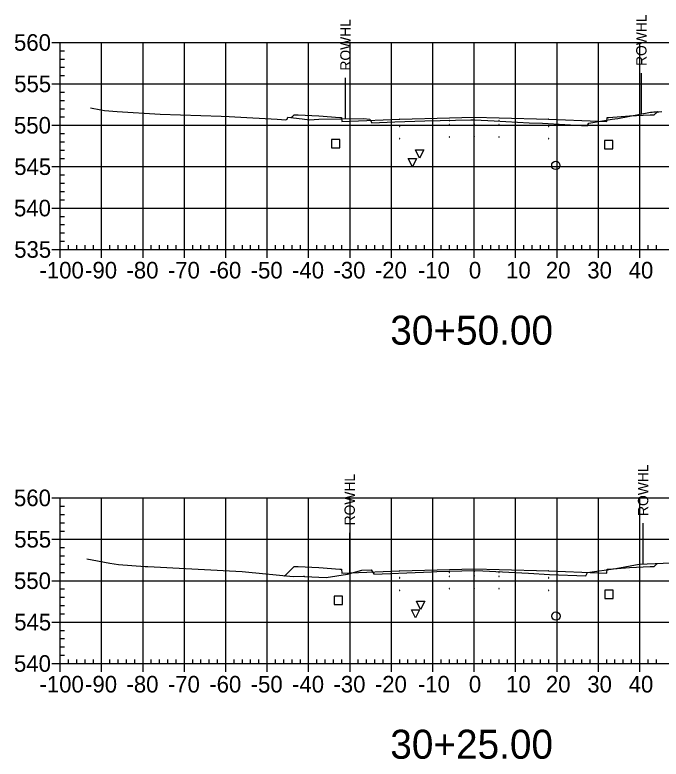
# Model space of a CAD drawing. Extents: x 708103 to 717568, y 374476 to 378707.
# Drawn here: x 710316 to 710472.1, y 377421.5 to 377601.3 of the extents above; entities that cross this region are included whole.
import ezdxf

# ---------------------------------------------------------------- set-up
doc = ezdxf.new("R2010")
doc.units = 0
for name, color, linetype in [('1', 7, 'Continuous'), ('10', 7, 'Continuous'), ('13', 7, 'Continuous'), ('14', 7, 'Continuous'), ('22', 7, 'Continuous'), ('4', 7, 'Continuous'), ('57', 7, 'Continuous'), ('Existing', 7, 'Continuous'), ('XS_Right_of_Way', 7, 'Continuous')]:
    doc.layers.add(name, color=color, linetype=linetype)

msp = doc.modelspace()

# ---------------------------------------------------------------- linework, layer by layer
for points in [[(710420.93, 377575.72), (710421.03, 377575.72), (710421.03, 377575.82), (710420.93, 377575.82)], [(710426.93, 377575.84), (710427.03, 377575.84), (710427.03, 377575.94), (710426.93, 377575.94)], [(710432.93, 377575.72), (710433.03, 377575.72), (710433.03, 377575.82), (710432.93, 377575.82)], [(710396.93, 377573.88), (710397.03, 377573.88), (710397.03, 377573.98), (710396.93, 377573.98)], [(710408.93, 377574.36), (710409.03, 377574.36), (710409.03, 377574.46), (710408.93, 377574.46)], [(710420.93, 377574.72), (710421.03, 377574.72), (710421.03, 377574.82), (710420.93, 377574.82)], [(710426.93, 377574.84), (710427.03, 377574.84), (710427.03, 377574.94), (710426.93, 377574.94)], [(710432.93, 377574.72), (710433.03, 377574.72), (710433.03, 377574.82), (710432.93, 377574.82)], [(710444.93, 377574.36), (710445.03, 377574.36), (710445.03, 377574.46), (710444.93, 377574.46)], [(710456.93, 377573.88), (710457.03, 377573.88), (710457.03, 377573.98), (710456.93, 377573.98)], [(710420.93, 377571.72), (710421.03, 377571.72), (710421.03, 377571.82), (710420.93, 377571.82)], [(710426.93, 377571.84), (710427.03, 377571.84), (710427.03, 377571.94), (710426.93, 377571.94)], [(710432.93, 377571.72), (710433.03, 377571.72), (710433.03, 377571.82), (710432.93, 377571.82)], [(710396.93, 377570.88), (710397.03, 377570.88), (710397.03, 377570.98), (710396.93, 377570.98)], [(710408.93, 377571.36), (710409.03, 377571.36), (710409.03, 377571.46), (710408.93, 377571.46)], [(710444.93, 377571.36), (710445.03, 377571.36), (710445.03, 377571.46), (710444.93, 377571.46)], [(710456.93, 377570.88), (710457.03, 377570.88), (710457.03, 377570.98), (710456.93, 377570.98)], [(710420.93, 377466.63), (710421.03, 377466.63), (710421.03, 377466.73), (710420.93, 377466.73)], [(710420.93, 377465.63), (710421.03, 377465.63), (710421.03, 377465.73), (710420.93, 377465.73)], [(710426.93, 377466.75), (710427.03, 377466.75), (710427.03, 377466.85), (710426.93, 377466.85)], [(710426.93, 377465.75), (710427.03, 377465.75), (710427.03, 377465.85), (710426.93, 377465.85)], [(710432.93, 377466.63), (710433.03, 377466.63), (710433.03, 377466.73), (710432.93, 377466.73)], [(710432.93, 377465.63), (710433.03, 377465.63), (710433.03, 377465.73), (710432.93, 377465.73)], [(710396.93, 377464.79), (710397.03, 377464.79), (710397.03, 377464.89), (710396.93, 377464.89)], [(710408.93, 377465.27), (710409.03, 377465.27), (710409.03, 377465.37), (710408.93, 377465.37)], [(710444.93, 377465.27), (710445.03, 377465.27), (710445.03, 377465.37), (710444.93, 377465.37)], [(710456.93, 377464.79), (710457.03, 377464.79), (710457.03, 377464.89), (710456.93, 377464.89)], [(710408.93, 377462.27), (710409.03, 377462.27), (710409.03, 377462.37), (710408.93, 377462.37)], [(710420.93, 377462.63), (710421.03, 377462.63), (710421.03, 377462.73), (710420.93, 377462.73)], [(710426.93, 377462.75), (710427.03, 377462.75), (710427.03, 377462.85), (710426.93, 377462.85)], [(710432.93, 377462.63), (710433.03, 377462.63), (710433.03, 377462.73), (710432.93, 377462.73)], [(710444.93, 377462.27), (710445.03, 377462.27), (710445.03, 377462.37), (710444.93, 377462.37)], [(710396.93, 377461.79), (710397.03, 377461.79), (710397.03, 377461.89), (710396.93, 377461.89)], [(710456.93, 377461.79), (710457.03, 377461.79), (710457.03, 377461.89), (710456.93, 377461.89)]]:
    msp.add_lwpolyline(points, close=True)
at = {"layer": '1'}
for points in [[(710413.8, 377566.68), (710412.8, 377568.68), (710414.8, 377568.68)], [(710412.05, 377564.6), (710411.05, 377566.6), (710413.05, 377566.6)], [(710414.04, 377457.69), (710413.04, 377459.69), (710415.04, 377459.69)], [(710412.8, 377455.63), (710411.8, 377457.63), (710413.8, 377457.63)]]:
    msp.add_lwpolyline(points, close=True, dxfattribs=at)
at = {"layer": '10'}
for points in [[(710392.48, 377569.17), (710394.48, 377569.17), (710394.48, 377571.17), (710392.48, 377571.17)], [(710393.15, 377458.88), (710395.15, 377458.88), (710395.15, 377460.88), (710393.15, 377460.88)]]:
    msp.add_lwpolyline(points, close=True, dxfattribs=at)
at = {"layer": '13'}
for centre in [(710446.69, 377564.93), (710446.72, 377456.08)]:
    msp.add_circle(centre, 1, dxfattribs=at)
at = {"layer": '14'}
for points in [[(710471.22, 377577.89), (710471.22, 377577.94), (710471.22, 377577.89), (710471.17, 377577.89), (710471.22, 377577.89), (710471.22, 377577.84), (710471.22, 377577.89), (710471.27, 377577.89)], [(710382.83, 377576.5), (710382.83, 377576.55), (710382.83, 377576.5), (710382.78, 377576.5), (710382.83, 377576.5), (710382.83, 377576.45), (710382.83, 377576.5), (710382.88, 377576.5)], [(710396.98, 377575.6), (710396.98, 377575.65), (710396.98, 377575.6), (710396.93, 377575.6), (710396.98, 377575.6), (710396.98, 377575.55), (710396.98, 377575.6), (710397.03, 377575.6)], [(710408.98, 377576.08), (710408.98, 377576.13), (710408.98, 377576.08), (710408.93, 377576.08), (710408.98, 377576.08), (710408.98, 377576.03), (710408.98, 377576.08), (710409.03, 377576.08)], [(710426.98, 377576.56), (710426.98, 377576.61), (710426.98, 377576.56), (710426.93, 377576.56), (710426.98, 377576.56), (710426.98, 377576.51), (710426.98, 377576.56), (710427.03, 377576.56)], [(710444.98, 377576.08), (710444.98, 377576.13), (710444.98, 377576.08), (710444.93, 377576.08), (710444.98, 377576.08), (710444.98, 377576.03), (710444.98, 377576.08), (710445.03, 377576.08)], [(710456.98, 377575.6), (710456.98, 377575.65), (710456.98, 377575.6), (710456.93, 377575.6), (710456.98, 377575.6), (710456.98, 377575.55), (710456.98, 377575.6), (710457.03, 377575.6)], [(710426.98, 377467.47), (710426.98, 377467.52), (710426.98, 377467.47), (710426.93, 377467.47), (710426.98, 377467.47), (710426.98, 377467.42), (710426.98, 377467.47), (710427.03, 377467.47)], [(710471.2, 377468.78), (710471.2, 377468.83), (710471.2, 377468.78), (710471.15, 377468.78), (710471.2, 377468.78), (710471.2, 377468.73), (710471.2, 377468.78), (710471.25, 377468.78)], [(710381.24, 377465.82), (710381.24, 377465.87), (710381.24, 377465.82), (710381.19, 377465.82), (710381.24, 377465.82), (710381.24, 377465.77), (710381.24, 377465.82), (710381.29, 377465.82)], [(710396.98, 377466.51), (710396.98, 377466.56), (710396.98, 377466.51), (710396.93, 377466.51), (710396.98, 377466.51), (710396.98, 377466.46), (710396.98, 377466.51), (710397.03, 377466.51)], [(710408.98, 377466.99), (710408.98, 377467.04), (710408.98, 377466.99), (710408.93, 377466.99), (710408.98, 377466.99), (710408.98, 377466.94), (710408.98, 377466.99), (710409.03, 377466.99)], [(710444.98, 377466.99), (710444.98, 377467.04), (710444.98, 377466.99), (710444.93, 377466.99), (710444.98, 377466.99), (710444.98, 377466.94), (710444.98, 377466.99), (710445.03, 377466.99)], [(710456.98, 377466.51), (710456.98, 377466.56), (710456.98, 377466.51), (710456.93, 377466.51), (710456.98, 377466.51), (710456.98, 377466.46), (710456.98, 377466.51), (710457.03, 377466.51)]]:
    msp.add_lwpolyline(points, dxfattribs=at)
at = {"layer": '22'}
for points in [[(710382.83, 377576.5), (710383.48, 377577.16), (710384.48, 377577.12), (710389.48, 377576.92), (710394.48, 377576.52), (710394.9, 377576.52), (710394.98, 377575.52), (710396.98, 377575.6), (710408.98, 377576.08), (710420.98, 377576.44), (710426.98, 377576.56), (710432.98, 377576.44), (710444.98, 377576.08), (710456.98, 377575.6), (710458.98, 377575.52), (710459.07, 377576.52), (710459.48, 377576.52), (710464.48, 377576.92), (710469.48, 377577.12), (710470.48, 377577.16), (710471.22, 377577.89)], [(710381.24, 377465.82), (710383.48, 377468.07), (710384.48, 377468.03), (710389.48, 377467.83), (710394.48, 377467.43), (710394.9, 377467.43), (710394.98, 377466.43), (710396.98, 377466.51), (710408.98, 377466.99), (710420.98, 377467.35), (710426.98, 377467.47), (710432.98, 377467.35), (710444.98, 377466.99), (710456.98, 377466.51), (710458.98, 377466.43), (710459.07, 377467.43), (710459.48, 377467.43), (710464.48, 377467.83), (710469.48, 377468.03), (710470.48, 377468.07), (710471.2, 377468.78)]]:
    msp.add_lwpolyline(points, dxfattribs=at)
at = {"layer": '4'}
for points in [[(710458.44, 377568.95), (710460.44, 377568.95), (710460.44, 377570.95), (710458.44, 377570.95)], [(710458.57, 377460.33), (710460.57, 377460.33), (710460.57, 377462.33), (710458.57, 377462.33)]]:
    msp.add_lwpolyline(points, close=True, dxfattribs=at)
at = {"layer": '57'}
for p, q in [((710324.98, 377594.63), (710326.98, 377594.63)), ((710326.98, 377594.63), (710526.98, 377594.63)), ((710326.98, 377544.63), (710326.98, 377594.63)), ((710326.98, 377544.63), (710326.98, 377594.63)), ((710336.98, 377544.63), (710336.98, 377594.63)), ((710346.98, 377544.63), (710346.98, 377594.63)), ((710356.98, 377544.63), (710356.98, 377594.63)), ((710366.98, 377544.63), (710366.98, 377594.63)), ((710376.98, 377544.63), (710376.98, 377594.63)), ((710386.98, 377544.63), (710386.98, 377594.63)), ((710396.98, 377544.63), (710396.98, 377594.63)), ((710406.98, 377544.63), (710406.98, 377594.63)), ((710416.98, 377544.63), (710416.98, 377594.63)), ((710426.98, 377544.63), (710426.98, 377594.63)), ((710436.98, 377544.63), (710436.98, 377594.63)), ((710446.98, 377544.63), (710446.98, 377594.63)), ((710456.98, 377544.63), (710456.98, 377594.63)), ((710466.98, 377544.63), (710466.98, 377594.63)), ((710326.98, 377592.63), (710327.98, 377592.63)), ((710326.98, 377590.63), (710327.98, 377590.63)), ((710326.98, 377588.63), (710327.98, 377588.63)), ((710326.98, 377586.63), (710327.98, 377586.63)), ((710324.98, 377584.63), (710326.98, 377584.63)), ((710326.98, 377584.63), (710526.98, 377584.63)), ((710326.98, 377582.63), (710327.98, 377582.63)), ((710326.98, 377580.63), (710327.98, 377580.63)), ((710326.98, 377578.63), (710327.98, 377578.63)), ((710326.98, 377576.63), (710327.98, 377576.63)), ((710324.98, 377574.63), (710326.98, 377574.63)), ((710326.98, 377574.63), (710526.98, 377574.63)), ((710326.98, 377572.63), (710327.98, 377572.63)), ((710326.98, 377570.63), (710327.98, 377570.63)), ((710326.98, 377568.63), (710327.98, 377568.63)), ((710326.98, 377566.63), (710327.98, 377566.63)), ((710324.98, 377564.63), (710326.98, 377564.63)), ((710326.98, 377564.63), (710526.98, 377564.63)), ((710326.98, 377562.63), (710327.98, 377562.63)), ((710326.98, 377560.63), (710327.98, 377560.63)), ((710326.98, 377558.63), (710327.98, 377558.63)), ((710326.98, 377556.63), (710327.98, 377556.63)), ((710324.98, 377554.63), (710326.98, 377554.63)), ((710326.98, 377554.63), (710526.98, 377554.63)), ((710326.98, 377552.63), (710327.98, 377552.63)), ((710326.98, 377550.63), (710327.98, 377550.63)), ((710326.98, 377548.63), (710327.98, 377548.63)), ((710326.98, 377546.63), (710327.98, 377546.63)), ((710328.98, 377544.63), (710328.98, 377545.63)), ((710330.98, 377544.63), (710330.98, 377545.63)), ((710332.98, 377544.63), (710332.98, 377545.63)), ((710334.98, 377544.63), (710334.98, 377545.63)), ((710338.98, 377544.63), (710338.98, 377545.63)), ((710340.98, 377544.63), (710340.98, 377545.63)), ((710342.98, 377544.63), (710342.98, 377545.63)), ((710344.98, 377544.63), (710344.98, 377545.63)), ((710348.98, 377544.63), (710348.98, 377545.63)), ((710350.98, 377544.63), (710350.98, 377545.63)), ((710352.98, 377544.63), (710352.98, 377545.63)), ((710354.98, 377544.63), (710354.98, 377545.63)), ((710358.98, 377544.63), (710358.98, 377545.63)), ((710360.98, 377544.63), (710360.98, 377545.63)), ((710362.98, 377544.63), (710362.98, 377545.63)), ((710364.98, 377544.63), (710364.98, 377545.63)), ((710368.98, 377544.63), (710368.98, 377545.63)), ((710370.98, 377544.63), (710370.98, 377545.63)), ((710372.98, 377544.63), (710372.98, 377545.63)), ((710374.98, 377544.63), (710374.98, 377545.63)), ((710378.98, 377544.63), (710378.98, 377545.63)), ((710380.98, 377544.63), (710380.98, 377545.63)), ((710382.98, 377544.63), (710382.98, 377545.63)), ((710384.98, 377544.63), (710384.98, 377545.63)), ((710388.98, 377544.63), (710388.98, 377545.63)), ((710390.98, 377544.63), (710390.98, 377545.63)), ((710392.98, 377544.63), (710392.98, 377545.63)), ((710394.98, 377544.63), (710394.98, 377545.63)), ((710398.98, 377544.63), (710398.98, 377545.63)), ((710400.98, 377544.63), (710400.98, 377545.63)), ((710402.98, 377544.63), (710402.98, 377545.63)), ((710404.98, 377544.63), (710404.98, 377545.63)), ((710408.98, 377544.63), (710408.98, 377545.63)), ((710410.98, 377544.63), (710410.98, 377545.63)), ((710412.98, 377544.63), (710412.98, 377545.63)), ((710414.98, 377544.63), (710414.98, 377545.63)), ((710418.98, 377544.63), (710418.98, 377545.63)), ((710420.98, 377544.63), (710420.98, 377545.63)), ((710422.98, 377544.63), (710422.98, 377545.63)), ((710424.98, 377544.63), (710424.98, 377545.63)), ((710428.98, 377544.63), (710428.98, 377545.63)), ((710430.98, 377544.63), (710430.98, 377545.63)), ((710432.98, 377544.63), (710432.98, 377545.63)), ((710434.98, 377544.63), (710434.98, 377545.63)), ((710438.98, 377544.63), (710438.98, 377545.63)), ((710440.98, 377544.63), (710440.98, 377545.63)), ((710442.98, 377544.63), (710442.98, 377545.63)), ((710444.98, 377544.63), (710444.98, 377545.63)), ((710448.98, 377544.63), (710448.98, 377545.63)), ((710450.98, 377544.63), (710450.98, 377545.63)), ((710452.98, 377544.63), (710452.98, 377545.63)), ((710454.98, 377544.63), (710454.98, 377545.63)), ((710458.98, 377544.63), (710458.98, 377545.63)), ((710460.98, 377544.63), (710460.98, 377545.63)), ((710462.98, 377544.63), (710462.98, 377545.63)), ((710464.98, 377544.63), (710464.98, 377545.63)), ((710468.98, 377544.63), (710468.98, 377545.63)), ((710470.98, 377544.63), (710470.98, 377545.63)), ((710324.98, 377544.63), (710326.98, 377544.63)), ((710326.98, 377544.63), (710526.98, 377544.63)), ((710326.98, 377544.63), (710526.98, 377544.63)), ((710326.98, 377542.63), (710326.98, 377544.63)), ((710336.98, 377542.63), (710336.98, 377544.63)), ((710346.98, 377542.63), (710346.98, 377544.63)), ((710356.98, 377542.63), (710356.98, 377544.63)), ((710366.98, 377542.63), (710366.98, 377544.63)), ((710376.98, 377542.63), (710376.98, 377544.63)), ((710386.98, 377542.63), (710386.98, 377544.63)), ((710396.98, 377542.63), (710396.98, 377544.63)), ((710406.98, 377542.63), (710406.98, 377544.63)), ((710416.98, 377542.63), (710416.98, 377544.63)), ((710426.98, 377542.63), (710426.98, 377544.63)), ((710436.98, 377542.63), (710436.98, 377544.63)), ((710446.98, 377542.63), (710446.98, 377544.63)), ((710456.98, 377542.63), (710456.98, 377544.63)), ((710466.98, 377542.63), (710466.98, 377544.63)), ((710324.98, 377484.63), (710326.98, 377484.63)), ((710326.98, 377484.63), (710526.98, 377484.63)), ((710326.98, 377444.63), (710326.98, 377484.63)), ((710326.98, 377444.63), (710326.98, 377484.63)), ((710336.98, 377444.63), (710336.98, 377484.63)), ((710346.98, 377444.63), (710346.98, 377484.63)), ((710356.98, 377444.63), (710356.98, 377484.63)), ((710366.98, 377444.63), (710366.98, 377484.63)), ((710376.98, 377444.63), (710376.98, 377484.63)), ((710386.98, 377444.63), (710386.98, 377484.63)), ((710396.98, 377444.63), (710396.98, 377484.63)), ((710406.98, 377444.63), (710406.98, 377484.63)), ((710416.98, 377444.63), (710416.98, 377484.63)), ((710426.98, 377444.63), (710426.98, 377484.63)), ((710436.98, 377444.63), (710436.98, 377484.63)), ((710446.98, 377444.63), (710446.98, 377484.63)), ((710456.98, 377444.63), (710456.98, 377484.63)), ((710466.98, 377444.63), (710466.98, 377484.63)), ((710326.98, 377482.63), (710327.98, 377482.63)), ((710326.98, 377480.63), (710327.98, 377480.63)), ((710326.98, 377478.63), (710327.98, 377478.63)), ((710326.98, 377476.63), (710327.98, 377476.63)), ((710324.98, 377474.63), (710326.98, 377474.63)), ((710326.98, 377474.63), (710526.98, 377474.63)), ((710326.98, 377472.63), (710327.98, 377472.63)), ((710326.98, 377470.63), (710327.98, 377470.63)), ((710326.98, 377468.63), (710327.98, 377468.63)), ((710326.98, 377466.63), (710327.98, 377466.63)), ((710324.98, 377464.63), (710326.98, 377464.63)), ((710326.98, 377464.63), (710526.98, 377464.63)), ((710326.98, 377462.63), (710327.98, 377462.63)), ((710326.98, 377460.63), (710327.98, 377460.63)), ((710326.98, 377458.63), (710327.98, 377458.63)), ((710326.98, 377456.63), (710327.98, 377456.63)), ((710324.98, 377454.63), (710326.98, 377454.63)), ((710326.98, 377454.63), (710526.98, 377454.63)), ((710326.98, 377452.63), (710327.98, 377452.63)), ((710326.98, 377450.63), (710327.98, 377450.63)), ((710326.98, 377448.63), (710327.98, 377448.63)), ((710326.98, 377446.63), (710327.98, 377446.63)), ((710324.98, 377444.63), (710326.98, 377444.63)), ((710326.98, 377444.63), (710526.98, 377444.63)), ((710326.98, 377444.63), (710526.98, 377444.63)), ((710326.98, 377442.63), (710326.98, 377444.63)), ((710328.98, 377444.63), (710328.98, 377445.63)), ((710330.98, 377444.63), (710330.98, 377445.63)), ((710332.98, 377444.63), (710332.98, 377445.63)), ((710334.98, 377444.63), (710334.98, 377445.63)), ((710336.98, 377442.63), (710336.98, 377444.63)), ((710338.98, 377444.63), (710338.98, 377445.63)), ((710340.98, 377444.63), (710340.98, 377445.63)), ((710342.98, 377444.63), (710342.98, 377445.63)), ((710344.98, 377444.63), (710344.98, 377445.63)), ((710346.98, 377442.63), (710346.98, 377444.63)), ((710348.98, 377444.63), (710348.98, 377445.63)), ((710350.98, 377444.63), (710350.98, 377445.63)), ((710352.98, 377444.63), (710352.98, 377445.63)), ((710354.98, 377444.63), (710354.98, 377445.63)), ((710356.98, 377442.63), (710356.98, 377444.63)), ((710358.98, 377444.63), (710358.98, 377445.63)), ((710360.98, 377444.63), (710360.98, 377445.63)), ((710362.98, 377444.63), (710362.98, 377445.63)), ((710364.98, 377444.63), (710364.98, 377445.63)), ((710366.98, 377442.63), (710366.98, 377444.63)), ((710368.98, 377444.63), (710368.98, 377445.63)), ((710370.98, 377444.63), (710370.98, 377445.63)), ((710372.98, 377444.63), (710372.98, 377445.63)), ((710374.98, 377444.63), (710374.98, 377445.63)), ((710376.98, 377442.63), (710376.98, 377444.63)), ((710378.98, 377444.63), (710378.98, 377445.63)), ((710380.98, 377444.63), (710380.98, 377445.63)), ((710382.98, 377444.63), (710382.98, 377445.63)), ((710384.98, 377444.63), (710384.98, 377445.63)), ((710386.98, 377442.63), (710386.98, 377444.63)), ((710388.98, 377444.63), (710388.98, 377445.63)), ((710390.98, 377444.63), (710390.98, 377445.63)), ((710392.98, 377444.63), (710392.98, 377445.63)), ((710394.98, 377444.63), (710394.98, 377445.63)), ((710396.98, 377442.63), (710396.98, 377444.63)), ((710398.98, 377444.63), (710398.98, 377445.63)), ((710400.98, 377444.63), (710400.98, 377445.63)), ((710402.98, 377444.63), (710402.98, 377445.63)), ((710404.98, 377444.63), (710404.98, 377445.63)), ((710406.98, 377442.63), (710406.98, 377444.63)), ((710408.98, 377444.63), (710408.98, 377445.63)), ((710410.98, 377444.63), (710410.98, 377445.63)), ((710412.98, 377444.63), (710412.98, 377445.63)), ((710414.98, 377444.63), (710414.98, 377445.63)), ((710416.98, 377442.63), (710416.98, 377444.63)), ((710418.98, 377444.63), (710418.98, 377445.63)), ((710420.98, 377444.63), (710420.98, 377445.63)), ((710422.98, 377444.63), (710422.98, 377445.63)), ((710424.98, 377444.63), (710424.98, 377445.63)), ((710426.98, 377442.63), (710426.98, 377444.63)), ((710428.98, 377444.63), (710428.98, 377445.63)), ((710430.98, 377444.63), (710430.98, 377445.63)), ((710432.98, 377444.63), (710432.98, 377445.63)), ((710434.98, 377444.63), (710434.98, 377445.63)), ((710436.98, 377442.63), (710436.98, 377444.63)), ((710438.98, 377444.63), (710438.98, 377445.63)), ((710440.98, 377444.63), (710440.98, 377445.63)), ((710442.98, 377444.63), (710442.98, 377445.63)), ((710444.98, 377444.63), (710444.98, 377445.63)), ((710446.98, 377442.63), (710446.98, 377444.63)), ((710448.98, 377444.63), (710448.98, 377445.63)), ((710450.98, 377444.63), (710450.98, 377445.63)), ((710452.98, 377444.63), (710452.98, 377445.63)), ((710454.98, 377444.63), (710454.98, 377445.63)), ((710456.98, 377442.63), (710456.98, 377444.63)), ((710458.98, 377444.63), (710458.98, 377445.63)), ((710460.98, 377444.63), (710460.98, 377445.63)), ((710462.98, 377444.63), (710462.98, 377445.63)), ((710464.98, 377444.63), (710464.98, 377445.63)), ((710466.98, 377442.63), (710466.98, 377444.63)), ((710468.98, 377444.63), (710468.98, 377445.63)), ((710470.98, 377444.63), (710470.98, 377445.63))]:
    msp.add_line(p, q, dxfattribs=at)
at = {"layer": 'Existing'}
for points in [[(710334.33, 377578.8), (710336.77, 377578.36), (710337.71, 377578.21), (710340.71, 377577.99), (710351.09, 377577.34), (710365.87, 377576.81), (710367.78, 377576.71), (710369.14, 377576.65), (710379.41, 377576.09), (710381.47, 377575.93), (710381.76, 377576.14), (710381.98, 377576.6), (710385.42, 377576.22), (710387.21, 377575.92), (710389.48, 377576.1), (710400.27, 377576.27), (710401.74, 377576.14), (710401.82, 377575.96), (710402.22, 377575.18), (710407.78, 377575.42), (710415.08, 377575.73), (710426.16, 377575.93), (710427.13, 377575.95), (710431.77, 377575.71), (710440.25, 377575.25), (710443.51, 377575.12), (710454.28, 377574.49), (710454.4, 377574.7), (710454.65, 377575.14), (710460.34, 377576.1), (710460.97, 377576.19), (710461.68, 377576.29), (710469.56, 377577.76), (710469.94, 377577.8), (710470.4, 377577.84), (710470.95, 377577.88), (710471.59, 377577.91), (710472.32, 377577.94)], [(710333.39, 377469.9), (710338.95, 377468.88), (710341.09, 377468.54), (710347.51, 377468.07), (710348.15, 377468.03), (710370.93, 377466.82), (710371.74, 377466.8), (710383.24, 377465.61), (710385.77, 377465.7), (710385.87, 377465.69), (710385.99, 377465.67), (710391.25, 377465.41), (710396.4, 377466.24), (710399.87, 377467.17), (710402.09, 377467.24), (710402.7, 377466.25), (710402.73, 377466.17), (710414.74, 377466.72), (710416.64, 377466.8), (710417.96, 377466.82), (710426.99, 377467.09), (710429.06, 377466.98), (710440.06, 377466.45), (710445.14, 377466.14), (710453.94, 377465.78), (710454.17, 377466.32), (710454.34, 377466.62), (710461.16, 377467.55), (710466.8, 377468.6), (710478.41, 377469.08)]]:
    msp.add_lwpolyline(points, dxfattribs=at)
at = {"layer": 'XS_Right_of_Way'}
for p, q in [((710467.28, 377587.2), (710467.28, 377577.2)), ((710395.81, 377586.07), (710395.81, 377576.07)), ((710467.7, 377478.5), (710467.7, 377468.5)), ((710396.83, 377476.22), (710396.83, 377466.22))]:
    msp.add_line(p, q, dxfattribs=at)

# ---------------------------------------------------------------- texts
at = {"layer": '1'}
for s, p in [('30+50.00', (710406.71, 377521.63)), ('30+25.00', (710406.71, 377421.63))]:
    msp.add_text(s, height=7, dxfattribs=at).set_placement(p)
at = {"layer": '14'}
for p in [(710384.45, 377577.07), (710469.45, 377577.07), (710384.45, 377576.4), (710389.45, 377576.2), (710464.45, 377576.2), (710469.45, 377576.4), (710384.45, 377467.98), (710469.45, 377467.98), (710384.45, 377467.31), (710389.45, 377467.11), (710464.45, 377467.11), (710469.45, 377467.31)]:
    msp.add_text('+', height=0.1, dxfattribs=at).set_placement(p)
at = {"layer": '57'}
for s, p in [('560', (710315.81, 377592.63)), ('555', (710315.86, 377582.63)), ('550', (710315.81, 377572.63)), ('545', (710315.86, 377562.63)), ('540', (710315.81, 377552.63)), ('535', (710315.86, 377542.63)), ('-100', (710321.97, 377537.63)), ('-90', (710332.98, 377537.63)), ('-80', (710342.98, 377537.63)), ('-70', (710352.98, 377537.63)), ('-60', (710362.98, 377537.63)), ('-50', (710372.98, 377537.63)), ('-40', (710382.98, 377537.63)), ('-30', (710392.98, 377537.63)), ('-20', (710402.98, 377537.63)), ('-10', (710413.37, 377537.63)), ('0', (710425.69, 377537.63)), ('10', (710434.68, 377537.63)), ('20', (710444.29, 377537.63)), ('30', (710454.29, 377537.63)), ('40', (710464.29, 377537.63)), ('560', (710315.81, 377482.63)), ('555', (710315.86, 377472.63)), ('550', (710315.81, 377462.63)), ('545', (710315.86, 377452.63)), ('540', (710315.81, 377442.63)), ('-100', (710321.97, 377437.63)), ('-90', (710332.98, 377437.63)), ('-80', (710342.98, 377437.63)), ('-70', (710352.98, 377437.63)), ('-60', (710362.98, 377437.63)), ('-50', (710372.98, 377437.63)), ('-40', (710382.98, 377437.63)), ('-30', (710392.98, 377437.63)), ('-20', (710402.98, 377437.63)), ('-10', (710413.37, 377437.63)), ('0', (710425.69, 377437.63)), ('10', (710434.68, 377437.63)), ('20', (710444.29, 377437.63)), ('30', (710454.29, 377437.63)), ('40', (710464.29, 377437.63))]:
    msp.add_text(s, height=4, dxfattribs=at).set_placement(p)
at = {"layer": 'XS_Right_of_Way'}
for p in [(710468.6, 377588.96), (710397.13, 377587.83), (710469.02, 377480.26), (710398.15, 377477.98)]:
    msp.add_text('ROWHL', height=2.5, rotation=90, dxfattribs=at).set_placement(p)

doc.saveas('drawing.dxf')
